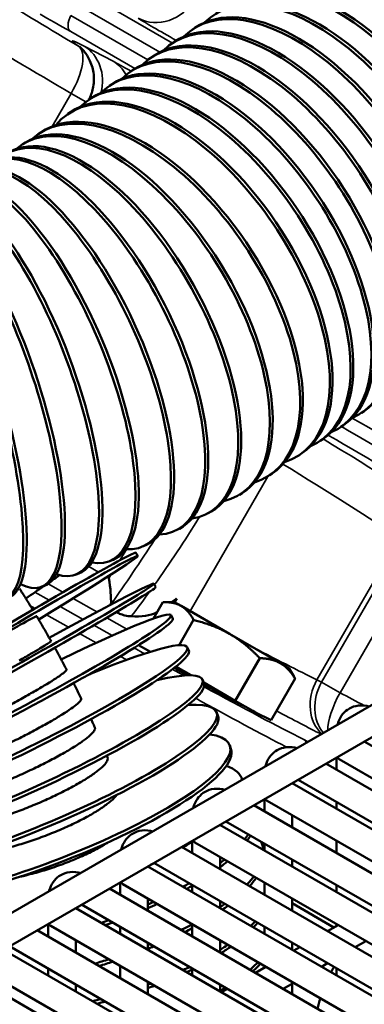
# Model space of a CAD drawing. Header units: inches. Extents: x 1 to 271, y 5 to 171.
# Tile 258 of 334: x 249.24 to 250.7, y 86.04 to 90.22. Entities that reach past the tile are written whole.
import ezdxf

# ---------------------------------------------------------------- set-up
doc = ezdxf.new("R2010")
doc.units = ezdxf.units.IN
doc.header["$LTSCALE"] = 8
doc.header["$MEASUREMENT"] = 0
doc.layers.add('Visible (ANSI)', color=7, linetype='Continuous', lineweight=50)
doc.layers.add('Visible Narrow (ANSI)', color=7, linetype='Continuous', lineweight=35)

msp = doc.modelspace()

# ---------------------------------------------------------------- linework, layer by layer
at = {"layer": 'Visible (ANSI)'}
for p, q in [((259.5567, 92.4043), (240.1628, 81.2072)), ((259.6157, 92.302), (240.2875, 81.1429)), ((249.9801, 90.1841), (249.9688, 90.1764)), ((249.8921, 90.1244), (249.8808, 90.1167)), ((249.804, 90.0646), (249.7927, 90.057)), ((249.716, 90.0049), (249.7047, 89.9973)), ((249.6279, 89.9452), (249.6166, 89.9375)), ((249.5399, 89.8854), (249.5286, 89.8778)), ((249.4518, 89.8257), (249.4405, 89.8181)), ((249.3144, 89.7325), (249.3257, 89.7402)), ((249.2493, 89.6904), (249.2611, 89.6977)), ((250.6984, 88.5567), (250.6871, 88.549)), ((250.6103, 88.4969), (250.5991, 88.4893)), ((250.5223, 88.4372), (250.511, 88.4296)), ((250.4342, 88.3775), (250.423, 88.3698)), ((250.2969, 88.2843), (250.3081, 88.2919)), ((250.1688, 88.2014), (250.1806, 88.2087)), ((250.0367, 88.1235), (250.049, 88.1305)), ((249.9007, 88.0506), (249.9135, 88.0572)), ((249.7611, 87.9827), (249.7745, 87.9889)), ((249.6183, 87.9197), (249.632, 87.9254)), ((249.7374, 87.9415), (249.7292, 87.9553)), ((249.4724, 87.8616), (249.4866, 87.8669)), ((249.3238, 87.8084), (249.3383, 87.8133)), ((249.8136, 87.8097), (249.8058, 87.8236)), ((249.9024, 87.7614), (249.8809, 87.7451)), ((249.9024, 87.7614), (249.8901, 87.7451)), ((249.8932, 87.7451), (249.9024, 87.7614)), ((249.8033, 87.6753), (249.8435, 87.745)), ((249.8935, 87.7451), (249.8514, 87.7451)), ((249.9214, 87.729), (249.8935, 87.7451)), ((250.1272, 87.6102), (249.9214, 87.729)), ((249.8858, 87.6757), (249.8784, 87.6898)), ((249.9124, 87.5624), (249.9742, 87.6695)), ((250.3426, 87.4858), (250.1272, 87.6102)), ((249.7905, 87.5345), (249.7409, 87.5632)), ((249.9539, 87.5398), (249.947, 87.5541)), ((250.1506, 87.3266), (250.255, 87.5074)), ((249.9634, 87.4347), (249.8992, 87.4718)), ((250.3802, 87.4641), (250.3426, 87.4858)), ((250.3802, 87.4641), (250.4012, 87.4277)), ((250.0179, 87.4023), (250.0114, 87.4167)), ((250.1506, 87.3266), (250.0173, 87.4036)), ((250.3031, 87.2441), (250.4051, 87.4208)), ((250.0793, 87.353), (250.0793, 87.353)), ((250.2257, 87.2833), (250.1506, 87.3266)), ((250.0776, 87.2633), (250.0716, 87.2778)), ((250.2372, 87.2767), (250.2257, 87.2833)), ((250.3031, 87.2441), (250.2372, 87.2767)), ((250.1328, 87.1231), (250.1273, 87.1377)), ((250.6985, 87.1536), (252.7657, 85.9601)), ((251.6579, 86.4115), (250.5355, 87.0595)), ((250.581, 87.0858), (250.581, 87.0332)), ((250.5926, 87.0784), (252.6476, 85.8919)), ((250.1804, 86.9909), (250.1785, 86.9964)), ((250.3922, 86.9768), (252.4595, 85.7833)), ((250.3929, 86.9772), (250.3929, 86.9764)), ((251.5988, 86.3092), (250.4174, 86.9913)), ((251.3517, 86.2347), (250.2292, 86.8827)), ((250.2748, 86.909), (250.2748, 86.8564)), ((250.2864, 86.9016), (252.3414, 85.7151)), ((250.581, 86.8969), (250.581, 86.8678)), ((250.3929, 86.8401), (250.3929, 86.7882)), ((250.086, 86.8), (252.1532, 85.6065)), ((250.0867, 86.8004), (250.0867, 86.7996)), ((251.2926, 86.1324), (250.1111, 86.8145)), ((249.9686, 86.7322), (249.9686, 86.6796)), ((249.9801, 86.7248), (252.0351, 85.5383)), ((250.2748, 86.7201), (250.2748, 86.691)), ((250.581, 86.7315), (250.581, 86.6796)), ((251.0454, 86.0579), (249.923, 86.7059)), ((250.2705, 86.6971), (250.2666, 86.7116)), ((250.9864, 85.9556), (249.8049, 86.6377)), ((250.0867, 86.6633), (250.0867, 86.6114)), ((250.3929, 86.6519), (250.3929, 86.6228)), ((249.7798, 86.6232), (251.847, 85.4297)), ((249.7804, 86.6236), (249.7804, 86.6228)), ((249.6623, 86.5554), (249.6623, 86.5028)), ((249.6739, 86.548), (251.7289, 85.3615)), ((250.2748, 86.5547), (250.2748, 86.5028)), ((250.7392, 85.8811), (249.6168, 86.5291)), ((249.9686, 86.5433), (249.9686, 86.5142)), ((250.581, 86.5433), (250.581, 86.5142)), ((249.7804, 86.4865), (249.7804, 86.4346)), ((250.0867, 86.4751), (250.0867, 86.446)), ((250.3929, 86.4865), (250.3929, 86.4346)), ((250.3929, 86.4664), (250.5701, 86.3641)), ((249.4736, 86.4464), (251.5408, 85.2529)), ((249.4742, 86.4468), (249.4742, 86.446)), ((250.6801, 85.7788), (249.4987, 86.4609)), ((249.3561, 86.3786), (249.3561, 86.326)), ((249.9686, 86.3779), (249.9686, 86.326)), ((250.581, 86.3779), (250.581, 86.3704)), ((250.433, 85.7043), (249.3106, 86.3523)), ((249.3677, 86.3712), (251.4227, 85.1847)), ((249.6623, 86.3665), (249.6623, 86.3374)), ((250.2748, 86.3665), (250.2748, 86.3374)), ((250.5875, 86.3741), (250.5426, 86.3482)), ((250.5717, 86.3649), (250.581, 86.3727)), ((249.4742, 86.3097), (249.4742, 86.2578)), ((249.7804, 86.2983), (249.7804, 86.2692)), ((250.0867, 86.3097), (250.0867, 86.2578)), ((250.3929, 86.2983), (250.3929, 86.2692)), ((250.7056, 86.3059), (250.6607, 86.28)), ((249.1673, 86.2696), (251.2346, 85.0761)), ((250.3739, 85.602), (249.1925, 86.2841)), ((250.4245, 86.28), (250.3994, 86.2655)), ((250.5426, 86.2118), (250.5175, 86.1973)), ((250.1267, 85.5275), (249.0043, 86.1755)), ((249.0614, 86.1944), (251.1165, 85.0079)), ((249.3561, 86.1897), (249.3561, 86.1606)), ((249.6623, 86.2011), (249.6623, 86.1492)), ((249.9686, 86.1897), (249.9686, 86.1606)), ((250.2813, 86.1973), (250.2364, 86.1714)), ((250.2748, 86.2011), (250.2748, 86.1936)), ((250.581, 86.1897), (250.581, 86.1606)), ((249.7804, 86.1329), (249.7804, 86.081)), ((250.3994, 86.1291), (250.3545, 86.1032)), ((249.4742, 86.1215), (249.4742, 86.0924)), ((250.0867, 86.1215), (250.0867, 86.0924)), ((250.1183, 86.1032), (250.0932, 86.0887)), ((250.3929, 86.1254), (250.3929, 86.081))]:
    msp.add_line(p, q, dxfattribs=at)
for centre, major_axis, ratio, start_param, end_param in [((251.1645, 89.9302), (0.4912, -0.7241), 0.524834, 6.181994, 9.525969), ((251.1757, 89.9378), (-0.4912, 0.7241), 0.524834, 3.141593, 6.283185), ((251.0764, 89.8705), (0.4912, -0.7241), 0.524834, 6.181994, 9.525969), ((251.0877, 89.8781), (-0.4912, 0.7241), 0.524834, 3.141593, 6.283185), ((250.9884, 89.8107), (0.4912, -0.7241), 0.524834, 6.181994, 9.525969), ((250.9996, 89.8184), (-0.4912, 0.7241), 0.524834, 3.141593, 6.283185), ((250.9003, 89.751), (0.4912, -0.7241), 0.524834, 6.181994, 9.525969), ((250.9116, 89.7586), (-0.4912, 0.7241), 0.524834, 3.141593, 6.283185), ((250.8123, 89.6913), (0.4912, -0.7241), 0.524834, 6.181994, 9.525969), ((250.8235, 89.6989), (-0.4912, 0.7241), 0.524834, 3.141593, 6.283185), ((250.7242, 89.6315), (0.4912, -0.7241), 0.524834, 6.181994, 9.525969), ((250.7355, 89.6392), (-0.4912, 0.7241), 0.524834, 3.141593, 6.283185), ((250.6362, 89.5718), (0.4912, -0.7241), 0.524834, 6.181994, 9.525969), ((250.6474, 89.5794), (-0.4912, 0.7241), 0.524834, 3.141593, 6.283185), ((250.5481, 89.5121), (0.4912, -0.7241), 0.524834, 6.181994, 9.525969), ((250.5594, 89.5197), (-0.4912, 0.7241), 0.524834, 3.141593, 6.283185), ((250.4601, 89.4523), (0.4912, -0.7241), 0.524834, 6.181994, 9.525969), ((250.4713, 89.46), (-0.4912, 0.7241), 0.524834, 3.141593, 6.283185), ((250.372, 89.3926), (0.4912, -0.7241), 0.524834, 6.181994, 9.525969), ((250.3833, 89.4003), (-0.4912, 0.7241), 0.524834, 3.141593, 6.283185), ((250.284, 89.3329), (0.4912, -0.7241), 0.524834, 6.181994, 9.525969), ((250.2952, 89.3405), (-0.4912, 0.7241), 0.524834, 3.141593, 6.283185), ((250.1959, 89.2731), (0.4912, -0.7241), 0.524834, 6.181994, 9.525969), ((250.2072, 89.2808), (-0.4912, 0.7241), 0.524834, 3.141593, 6.283185), ((250.1078, 89.2134), (0.4912, -0.7241), 0.524834, 6.181994, 9.525969), ((250.1191, 89.2211), (-0.4912, 0.7241), 0.524834, 3.141593, 6.283185), ((250.0198, 89.1537), (0.4912, -0.7241), 0.524834, 6.181994, 9.525969), ((250.0311, 89.1613), (-0.4912, 0.7241), 0.524834, 3.141593, 6.283185), ((249.9317, 89.0939), (0.4912, -0.7241), 0.524834, 6.131541, 9.576423), ((249.943, 89.1016), (-0.4912, 0.7241), 0.524834, 3.141593, 6.283185), ((249.7209, 88.9532), (-0.4598, 0.7445), 0.494918, 3.141593, 6.283185), ((249.8057, 89.0084), (-0.4912, 0.7241), 0.524834, 2.986779, 6.356287), ((249.8169, 89.0161), (-0.4912, 0.7241), 0.524834, 3.141593, 6.283185), ((249.6203, 88.8933), (-0.4287, 0.7628), 0.463732, 3.141593, 6.283185), ((249.7091, 88.9459), (-0.4598, 0.7445), 0.494918, 2.976037, 6.364901), ((249.6079, 88.8863), (-0.4287, 0.7628), 0.463732, 2.963276, 6.374694), ((249.5025, 88.8298), (-0.3982, 0.7792), 0.431355, 2.947981, 6.385994), ((249.5154, 88.8364), (-0.3982, 0.7792), 0.431355, 3.141593, 6.283185), ((249.3931, 88.7765), (-0.368, 0.7938), 0.397871, 2.929423, 6.399266), ((249.2799, 88.7266), (-0.3384, 0.8069), 0.363365, 2.906543, 6.415186), ((249.4064, 88.7827), (-0.368, 0.7938), 0.397871, 3.141593, 6.283185), ((249.1633, 88.6802), (-0.3091, 0.8186), 0.327927, 2.877738, 6.434776), ((249.2937, 88.7324), (-0.3384, 0.8069), 0.363365, 3.141593, 6.283185), ((249.0436, 88.6374), (-0.2802, 0.8289), 0.291647, 2.84047, 6.459667), ((249.1775, 88.6855), (-0.3091, 0.8186), 0.327927, 3.141593, 6.283185), ((248.921, 88.5983), (-0.2517, 0.838), 0.254619, 2.790454, 6.492628), ((249.0581, 88.6423), (-0.2802, 0.8289), 0.291647, 3.141593, 6.283185), ((248.9358, 88.6027), (-0.2517, 0.838), 0.254619, 3.141593, 6.283185), ((248.9861, 87.493), (0.7513, 0.4485), 0.020684, 5.155264, 10.55262), ((248.9779, 87.5067), (-0.7513, -0.4485), 0.020684, 3.141593, 6.283185), ((249.0417, 87.3973), (-0.7641, -0.4264), 0.020684, 5.155467, 10.552804), ((248.9197, 87.6007), (0.7378, 0.4704), 0.061999, 5.336723, 5.389303), ((249.5415, 87.9355), (-0.0633, 0.2516), 0.207922, 3.751466, 4.30393), ((249.0495, 87.3833), (0.7641, 0.4264), 0.020684, 3.141593, 6.283185), ((248.9197, 87.6007), (0.7378, 0.4704), 0.061999, 5.154976, 5.276522), ((249.1021, 87.2861), (-0.7763, -0.4038), 0.061999, 5.155978, 10.553234), ((249.1095, 87.2719), (0.7763, 0.4038), 0.061999, 3.141593, 6.283185), ((248.9861, 87.493), (0.322, 0.1922), 0.020684, 0, 3.141593), ((249.5417, 87.9354), (0.3277, -0.1892), 0.502118, 5.508384, 5.942207), ((249.1592, 87.1734), (-0.7878, -0.3808), 0.103155, 5.60959, 10.452185), ((249.1661, 87.1591), (0.7878, 0.3808), 0.103155, 3.141593, 6.283185), ((249.2127, 87.0595), (-0.7988, -0.3572), 0.144046, 5.874746, 10.073469), ((249.2191, 87.0451), (0.7988, 0.3572), 0.144046, 3.141593, 6.283185), ((249.2624, 86.9448), (-0.8092, -0.333), 0.184567, 5.987163, 9.904538), ((249.2684, 86.9303), (0.8092, 0.333), 0.184567, 3.141593, 6.283185), ((249.3084, 86.8295), (-0.8189, -0.3081), 0.224615, 6.051773, 9.80663), ((249.3138, 86.8149), (0.8189, 0.3081), 0.224615, 3.141593, 6.283185), ((249.3503, 86.7139), (0.8281, 0.2825), 0.264086, 6.257599, 6.60086), ((250.6221, 87.1295), (-0.0295, -0.0511), 0.57735, 5.924866, 6.283185), ((250.3159, 86.9527), (-0.0295, -0.0511), 0.57735, 5.924866, 6.283185), ((249.3882, 86.5983), (0.8367, 0.256), 0.302879, 5.893785, 5.957702), ((249.3927, 86.5837), (0.8367, 0.256), 0.302879, 5.91956, 5.985948), ((249.3553, 86.6993), (-0.8281, -0.2825), 0.264086, 2.240364, 2.310355), ((250.0097, 86.7759), (-0.0295, -0.0511), 0.57735, 5.924866, 6.283185), ((249.422, 86.483), (0.8446, 0.2286), 0.340895, 6.223147, 6.342539), ((249.4259, 86.4685), (0.8446, 0.2286), 0.340895, 6.268611, 6.283185), ((249.3553, 86.6993), (-0.8281, -0.2825), 0.264086, 2.026488, 2.054147), ((249.3882, 86.5983), (0.8367, 0.256), 0.302879, 5.60119, 5.643106), ((249.3927, 86.5837), (-0.8367, -0.256), 0.302879, 2.450115, 2.521387), ((249.7034, 86.5991), (-0.0295, -0.0511), 0.57735, 5.924866, 6.283185), ((249.3882, 86.5983), (0.8367, 0.256), 0.302879, 5.320417, 5.360686), ((249.422, 86.483), (0.8446, 0.2286), 0.340895, 5.783327, 5.880985), ((249.4259, 86.4685), (0.8446, 0.2286), 0.340895, 5.80557, 5.905639), ((249.3927, 86.5837), (-0.8367, -0.256), 0.302879, 2.195413, 2.233406), ((249.3882, 86.5983), (0.8367, 0.256), 0.302879, 5.105581, 5.137277), ((249.3927, 86.5837), (-0.8367, -0.256), 0.302879, 1.957994, 2.011513), ((249.422, 86.483), (0.8446, 0.2286), 0.340895, 5.520871, 5.559371), ((249.4259, 86.4685), (-0.8446, -0.2286), 0.340895, 2.392415, 2.436545), ((249.3972, 86.4223), (-0.0295, -0.0511), 0.57735, 5.924866, 6.283185), ((249.3882, 86.5983), (0.8367, 0.256), 0.302879, 4.853473, 4.89151), ((249.3927, 86.5837), (-0.8367, -0.256), 0.302879, 1.727638, 1.76561), ((249.4515, 86.3684), (0.8518, 0.2001), 0.378035, 5.733272, 5.782647), ((249.4549, 86.3539), (-0.8518, -0.2001), 0.378035, 2.612657, 2.662884), ((249.422, 86.483), (0.8446, 0.2286), 0.340895, 5.250608, 5.320601), ((249.4259, 86.4685), (-0.8446, -0.2286), 0.340895, 2.125612, 2.172966), ((249.422, 86.483), (0.8446, 0.2286), 0.340895, 5.056698, 5.068717), ((249.4259, 86.4685), (-0.8446, -0.2286), 0.340895, 1.91, 1.943334), ((249.4515, 86.3684), (0.8518, 0.2001), 0.378035, 5.460969, 5.520658), ((249.4549, 86.3539), (-0.8518, -0.2001), 0.378035, 2.321832, 2.397497), ((249.422, 86.483), (0.8446, 0.2286), 0.340895, 4.77855, 4.848866), ((249.4259, 86.4685), (-0.8446, -0.2286), 0.340895, 1.653686, 1.723745), ((249.4767, 86.2546), (0.8583, 0.1704), 0.414205, 5.657532, 5.739818), ((249.4795, 86.2403), (-0.8583, -0.1704), 0.414205, 2.535652, 2.618978), ((249.4515, 86.3684), (0.8518, 0.2001), 0.378035, 5.216942, 5.256248), ((249.4549, 86.3539), (-0.8518, -0.2001), 0.378035, 2.092207, 2.12656), ((250.6561, 86.0651), (0.1082, 0.2676), 0.468323, 1.256983, 1.346574), ((249.422, 86.483), (0.8446, 0.2286), 0.340895, 4.542619, 4.542631), ((249.4515, 86.3684), (0.8518, 0.2001), 0.378035, 5.01865, 5.033725), ((249.4549, 86.3539), (-0.8518, -0.2001), 0.378035, 1.872771, 1.90887), ((249.4767, 86.2546), (0.8583, 0.1704), 0.414205, 5.417463, 5.455915), ((249.4515, 86.3684), (0.8518, 0.2001), 0.378035, 4.734757, 4.776025), ((249.4549, 86.3539), (-0.8518, -0.2001), 0.378035, 1.610966, 1.651984), ((250.6561, 86.0651), (0.1082, 0.2676), 0.468323, 1.762329, 1.928698)]:
    msp.add_ellipse(centre, major_axis=major_axis, ratio=ratio, start_param=start_param, end_param=end_param, dxfattribs=at)
for points, knots in [([(249.5299, 89.8787), (249.5376, 89.8937), (249.5434, 89.9099), (249.551, 89.946), (249.5521, 89.9665), (249.5478, 90.0063), (249.5423, 90.0262), (249.5305, 90.052), (249.5263, 90.0598), (249.5184, 90.0721), (249.5149, 90.0771), (249.509, 90.0846), (249.5066, 90.0874), (249.5009, 90.0938), (249.4979, 90.0968), (249.4935, 90.101), (249.492, 90.1024), (249.4898, 90.1043), (249.4893, 90.1047), (249.4893, 90.1047)], [0.0219253, 0.0219253, 0.0219253, 0.0219253, 0.1507915, 0.1507915, 0.3044517, 0.3044517, 0.4589855, 0.4589855, 0.5290587, 0.5290587, 0.5818439, 0.5818439, 0.6192706, 0.6192706, 0.678872, 0.678872, 0.7361261, 0.7361261, 0.8046218, 0.8046218, 0.8046218, 0.8046218]), ([(249.2914, 87.7129), (249.2901, 87.7152), (249.2887, 87.7175), (249.2831, 87.7267), (249.2789, 87.7336), (249.2704, 87.7474), (249.2661, 87.7543), (249.2575, 87.768), (249.2532, 87.7749), (249.2446, 87.7886), (249.2402, 87.7954), (249.2359, 87.8023)], [5.53503428, 5.53503428, 5.53503428, 5.53503428, 5.53796858, 5.53796858, 5.54692479, 5.54692479, 5.555881, 5.555881, 5.56483721, 5.56483721, 5.57379342, 5.57379342, 5.57379342, 5.57379342]), ([(249.3691, 87.58), (249.3651, 87.587), (249.3611, 87.5941), (249.3531, 87.6082), (249.3491, 87.6152), (249.341, 87.6293), (249.3369, 87.6363), (249.3288, 87.6503), (249.3247, 87.6573), (249.3164, 87.6713), (249.3123, 87.6783), (249.3081, 87.6852)], [5.47834161, 5.47834161, 5.47834161, 5.47834161, 5.4872978, 5.4872978, 5.49625399, 5.49625399, 5.50521019, 5.50521019, 5.51416638, 5.51416638, 5.52312257, 5.52312257, 5.52312257, 5.52312257]), ([(249.6464, 87.7033), (249.6501, 87.701), (249.6546, 87.6987), (249.6669, 87.6934), (249.6745, 87.6909), (249.6911, 87.6869), (249.7001, 87.6856), (249.7094, 87.6851)], [-0.1866008, -0.1866008, -0.1866008, -0.1866008, -0.1353133, -0.1353133, -0.0707615, -0.0707615, 0, 0, 0, 0]), ([(249.2338, 87.4972), (249.2502, 87.5067), (249.2669, 87.5164), (249.2969, 87.534), (249.3101, 87.5418), (249.3313, 87.5546), (249.3411, 87.5606), (249.3564, 87.5703), (249.3619, 87.5739), (249.3678, 87.5782), (249.3693, 87.5796), (249.3691, 87.58)], [-5.6425262, -5.6425262, -5.6425262, -5.6425262, -5.4662001, -5.4662001, -5.2898739, -5.2898739, -5.1135464, -5.1135464, -4.9372188, -4.9372188, -4.7840639, -4.7840639, -4.7840639, -4.7840639]), ([(249.4348, 87.4591), (249.431, 87.4663), (249.4273, 87.4734), (249.4197, 87.4877), (249.4158, 87.4949), (249.4082, 87.5092), (249.4043, 87.5163), (249.3965, 87.5305), (249.3926, 87.5376), (249.3875, 87.5471), (249.3862, 87.5494), (249.3849, 87.5517)], [5.42767005, 5.42767005, 5.42767005, 5.42767005, 5.43662639, 5.43662639, 5.44558272, 5.44558272, 5.45453905, 5.45453905, 5.46349539, 5.46349539, 5.4664308, 5.4664308, 5.4664308, 5.4664308]), ([(249.947, 87.4346), (249.9351, 87.4413), (249.9239, 87.4477), (249.9141, 87.4534), (249.9066, 87.4577), (249.8992, 87.4621), (249.8921, 87.4662)], [-0.1052807, -0.1052807, -0.1052807, -0.1052807, 0, 0, 0, 0.0808724, 0.0808724, 0.0808724, 0.0808724]), ([(249.3033, 87.3693), (249.3197, 87.3788), (249.3363, 87.3886), (249.366, 87.4066), (249.3791, 87.4148), (249.3998, 87.4283), (249.4094, 87.4349), (249.424, 87.4458), (249.4291, 87.4501), (249.4343, 87.4558), (249.4354, 87.4579), (249.4348, 87.4591)], [-5.6425262, -5.6425262, -5.6425262, -5.6425262, -5.4662001, -5.4662001, -5.2898739, -5.2898739, -5.1135464, -5.1135464, -4.9372188, -4.9372188, -4.7850009, -4.7850009, -4.7850009, -4.7850009]), ([(249.4968, 87.3366), (249.4932, 87.3438), (249.4897, 87.3511), (249.4825, 87.3656), (249.4789, 87.3728), (249.4718, 87.3872), (249.4682, 87.3942), (249.4646, 87.4013)], [5.37699769, 5.37699769, 5.37699769, 5.37699769, 5.38595432, 5.38595432, 5.39491096, 5.39491096, 5.40370128, 5.40370128, 5.40370128, 5.40370128]), ([(250.1955, 87.3007), (250.1954, 87.3007), (250.1953, 87.3008), (250.1951, 87.3009), (250.195, 87.301), (250.1944, 87.3013), (250.194, 87.3015), (250.1927, 87.3022), (250.192, 87.3026), (250.1905, 87.3034), (250.1897, 87.3037), (250.1875, 87.3049), (250.1861, 87.3056), (250.1806, 87.3084), (250.176, 87.3107), (250.1664, 87.3156), (250.1613, 87.3182), (250.1481, 87.325), (250.1382, 87.3302), (250.1171, 87.3413), (250.1059, 87.3472), (250.0872, 87.3572), (250.0782, 87.3621), (250.0597, 87.3721), (250.0503, 87.3772), (250.0355, 87.3853), (250.0287, 87.389), (250.0211, 87.3932), (250.0204, 87.3936), (250.0196, 87.3941)], [-0.8745622, -0.8745622, -0.8745622, -0.8745622, -0.8736613, -0.8736613, -0.8726369, -0.8726369, -0.8688881, -0.8688881, -0.8601588, -0.8601588, -0.8514294, -0.8514294, -0.8339707, -0.8339707, -0.7774496, -0.7774496, -0.7209285, -0.7209285, -0.6210225, -0.6210225, -0.5211166, -0.5211166, -0.445675, -0.445675, -0.3702334, -0.3702334, -0.316371, -0.316371, -0.3100581, -0.3100581, -0.3100581, -0.3100581]), ([(248.7694, 87.113), (248.7695, 87.1128), (248.7697, 87.1126), (248.7712, 87.1114), (248.7749, 87.1116), (248.7853, 87.1139), (248.793, 87.1162), (248.8126, 87.1231), (248.8245, 87.1278), (248.8494, 87.1381), (248.8645, 87.1446), (248.8981, 87.1596), (248.9164, 87.1681), (248.9519, 87.1848), (248.9723, 87.1946), (249.0146, 87.2154), (249.0365, 87.2264), (249.0772, 87.247), (249.0997, 87.2586), (249.1444, 87.2819), (249.1667, 87.2937), (249.2064, 87.3151), (249.2276, 87.3267), (249.2679, 87.3491), (249.287, 87.3599), (249.3033, 87.3693)], [-1.963704, -1.963704, -1.963704, -1.963704, -1.939625, -1.939625, -1.763294, -1.763294, -1.586962, -1.586962, -1.41063, -1.41063, -1.234298, -1.234298, -1.057966, -1.057966, -0.881637, -0.881637, -0.705307, -0.705307, -0.52898, -0.52898, -0.352652, -0.352652, -0.176326, -0.176326, 0, 0, 0, 0]), ([(249.3688, 87.2397), (249.3852, 87.2492), (249.4018, 87.2591), (249.4313, 87.2776), (249.4442, 87.2861), (249.4645, 87.3004), (249.4738, 87.3075), (249.4878, 87.3197), (249.4925, 87.3248), (249.497, 87.3318), (249.4977, 87.3346), (249.4968, 87.3366)], [-5.6425262, -5.6425262, -5.6425262, -5.6425262, -5.4662001, -5.4662001, -5.2898739, -5.2898739, -5.1135464, -5.1135464, -4.9372188, -4.9372188, -4.7870055, -4.7870055, -4.7870055, -4.7870055]), ([(250.7193, 87.302), (250.716, 87.3029), (250.7128, 87.3037), (250.6946, 87.3074), (250.6784, 87.3078), (250.6501, 87.3012), (250.6381, 87.296), (250.6177, 87.2817), (250.6093, 87.2729), (250.5952, 87.2527), (250.59, 87.241), (250.5861, 87.2277), (250.5857, 87.2262), (250.5854, 87.2247)], [0.248155, 0.248155, 0.248155, 0.248155, 0.314159, 0.314159, 0.611451, 0.611451, 0.836785, 0.836785, 1.050201, 1.050201, 1.29221, 1.29221, 1.322641, 1.322641, 1.322641, 1.322641]), ([(248.8215, 87.0102), (248.8217, 87.0098), (248.8219, 87.0095), (248.824, 87.0072), (248.8282, 87.0064), (248.8396, 87.0067), (248.8478, 87.0079), (248.8685, 87.0126), (248.8811, 87.0162), (248.9069, 87.0244), (248.9227, 87.0298), (248.9573, 87.0426), (248.9762, 87.0499), (249.0126, 87.0647), (249.0335, 87.0735), (249.0768, 87.0924), (249.0992, 87.1025), (249.1407, 87.1216), (249.1635, 87.1324), (249.2089, 87.1545), (249.2313, 87.1658), (249.2715, 87.1864), (249.2928, 87.1976), (249.3333, 87.2196), (249.3525, 87.2303), (249.3688, 87.2397)], [-1.965684, -1.965684, -1.965684, -1.965684, -1.939625, -1.939625, -1.763294, -1.763294, -1.586962, -1.586962, -1.41063, -1.41063, -1.234298, -1.234298, -1.057966, -1.057966, -0.881637, -0.881637, -0.705307, -0.705307, -0.52898, -0.52898, -0.352652, -0.352652, -0.176326, -0.176326, 0, 0, 0, 0]), ([(249.555, 87.2126), (249.5516, 87.22), (249.5483, 87.2273), (249.5428, 87.2392), (249.5407, 87.2439), (249.5386, 87.2485)], [5.3263245, 5.3263245, 5.3263245, 5.3263245, 5.33528161, 5.33528161, 5.34092127, 5.34092127, 5.34092127, 5.34092127]), ([(249.4303, 87.1088), (249.4466, 87.1182), (249.4632, 87.1283), (249.4925, 87.1472), (249.5052, 87.1561), (249.5252, 87.1712), (249.5342, 87.1788), (249.5476, 87.1923), (249.552, 87.1981), (249.5558, 87.2064), (249.5562, 87.2099), (249.5549, 87.2126)], [-5.6425262, -5.6425262, -5.6425262, -5.6425262, -5.4661993, -5.4661993, -5.2898723, -5.2898723, -5.113544, -5.113544, -4.9372156, -4.9372156, -4.7900943, -4.7900943, -4.7900943, -4.7900943]), ([(250.413, 87.1252), (250.4098, 87.1261), (250.4066, 87.1269), (250.3884, 87.1306), (250.3722, 87.131), (250.3439, 87.1244), (250.3319, 87.1192), (250.3115, 87.1049), (250.3031, 87.0961), (250.2889, 87.0759), (250.2837, 87.0642), (250.2799, 87.0509), (250.2795, 87.0494), (250.2791, 87.0479)], [0.248155, 0.248155, 0.248155, 0.248155, 0.314159, 0.314159, 0.611451, 0.611451, 0.836785, 0.836785, 1.050201, 1.050201, 1.29221, 1.29221, 1.322641, 1.322641, 1.322641, 1.322641]), ([(248.8703, 86.9064), (248.8706, 86.9059), (248.8709, 86.9054), (248.8735, 86.9019), (248.8782, 86.9001), (248.8905, 86.8984), (248.8992, 86.8985), (248.921, 86.901), (248.934, 86.9034), (248.9609, 86.9095), (248.9772, 86.9137), (249.0129, 86.9243), (249.0323, 86.9305), (249.0696, 86.9434), (249.091, 86.9511), (249.1352, 86.9681), (249.158, 86.9773), (249.2001, 86.9949), (249.2233, 87.005), (249.2692, 87.0258), (249.292, 87.0366), (249.3325, 87.0564), (249.354, 87.0672), (249.3947, 87.0887), (249.4139, 87.0994), (249.4303, 87.1088)], [-1.968749, -1.968749, -1.968749, -1.968749, -1.939625, -1.939625, -1.763294, -1.763294, -1.586962, -1.586962, -1.41063, -1.41063, -1.234298, -1.234298, -1.057966, -1.057966, -0.881637, -0.881637, -0.705307, -0.705307, -0.52898, -0.52898, -0.352652, -0.352652, -0.176326, -0.176326, 0, 0, 0, 0]), ([(249.4874, 86.9769), (249.5038, 86.9863), (249.5203, 86.9964), (249.5494, 87.0158), (249.562, 87.025), (249.5816, 87.041), (249.5904, 87.0491), (249.6032, 87.0639), (249.6073, 87.0704), (249.6104, 87.08), (249.6106, 87.0841), (249.6092, 87.0876)], [-5.6425262, -5.6425262, -5.6425262, -5.6425262, -5.4662001, -5.4662001, -5.2898739, -5.2898739, -5.1135464, -5.1135464, -4.9372188, -4.9372188, -4.7942931, -4.7942931, -4.7942931, -4.7942931]), ([(248.9315, 86.7911), (248.938, 86.7893), (248.9471, 86.7883), (248.9698, 86.7885), (248.9833, 86.7897), (249.0111, 86.7937), (249.0279, 86.7968), (249.0646, 86.805), (249.0844, 86.8102), (249.1226, 86.8211), (249.1444, 86.8278), (249.1894, 86.8428), (249.2126, 86.8511), (249.2554, 86.8673), (249.2789, 86.8766), (249.3254, 86.8962), (249.3484, 86.9063), (249.3893, 86.9253), (249.4109, 86.9359), (249.4518, 86.9569), (249.4711, 86.9674), (249.4874, 86.9769)], [-1.761819, -1.761819, -1.761819, -1.761819, -1.586962, -1.586962, -1.41063, -1.41063, -1.234298, -1.234298, -1.057966, -1.057966, -0.881637, -0.881637, -0.705307, -0.705307, -0.52898, -0.52898, -0.352652, -0.352652, -0.176326, -0.176326, 0, 0, 0, 0]), ([(249.5402, 86.8442), (249.5565, 86.8537), (249.573, 86.8639), (249.6019, 86.8837), (249.6144, 86.8933), (249.6335, 86.91), (249.642, 86.9186), (249.6482, 86.9265)], [-5.6425262, -5.6425262, -5.6425262, -5.6425262, -5.4662001, -5.4662001, -5.2898739, -5.2898739, -5.1160612, -5.1160612, -5.1160612, -5.1160612]), ([(250.1068, 86.9484), (250.1036, 86.9493), (250.1003, 86.9501), (250.0821, 86.9538), (250.0659, 86.9542), (250.0376, 86.9476), (250.0256, 86.9424), (250.0053, 86.9281), (249.9968, 86.9193), (249.9827, 86.8991), (249.9775, 86.8874), (249.9737, 86.8741), (249.9733, 86.8726), (249.9729, 86.8711)], [0.248155, 0.248155, 0.248155, 0.248155, 0.314159, 0.314159, 0.611451, 0.611451, 0.836785, 0.836785, 1.050201, 1.050201, 1.29221, 1.29221, 1.322641, 1.322641, 1.322641, 1.322641]), ([(249.0526, 86.6771), (249.0649, 86.6782), (249.0787, 86.6799), (249.1123, 86.6852), (249.1326, 86.6893), (249.1715, 86.6982), (249.1938, 86.7039), (249.2395, 86.717), (249.2631, 86.7244), (249.3065, 86.739), (249.3303, 86.7476), (249.3773, 86.7658), (249.4005, 86.7755), (249.4416, 86.7936), (249.4634, 86.8038), (249.5045, 86.8244), (249.5238, 86.8348), (249.5402, 86.8442)], [-1.373208, -1.373208, -1.373208, -1.373208, -1.234298, -1.234298, -1.057966, -1.057966, -0.881637, -0.881637, -0.705307, -0.705307, -0.52898, -0.52898, -0.352652, -0.352652, -0.176326, -0.176326, 0, 0, 0, 0]), ([(249.8006, 86.7716), (249.7974, 86.7725), (249.7941, 86.7733), (249.7759, 86.777), (249.7597, 86.7774), (249.7314, 86.7708), (249.7194, 86.7656), (249.699, 86.7513), (249.6906, 86.7425), (249.6765, 86.7223), (249.6713, 86.7106), (249.6674, 86.6973), (249.667, 86.6958), (249.6667, 86.6943)], [0.248155, 0.248155, 0.248155, 0.248155, 0.314159, 0.314159, 0.611451, 0.611451, 0.836785, 0.836785, 1.050201, 1.050201, 1.29221, 1.29221, 1.322641, 1.322641, 1.322641, 1.322641]), ([(249.238, 86.5797), (249.2459, 86.5814), (249.2539, 86.5832), (249.2853, 86.5908), (249.3092, 86.5973), (249.3531, 86.6104), (249.3772, 86.6182), (249.4247, 86.6352), (249.448, 86.6443), (249.4895, 86.6616), (249.5114, 86.6714), (249.5527, 86.6916), (249.572, 86.7019), (249.5884, 86.7113)], [-0.9434251, -0.9434251, -0.9434251, -0.9434251, -0.8816369, -0.8816369, -0.7053074, -0.7053074, -0.5289799, -0.5289799, -0.3526523, -0.3526523, -0.1763262, -0.1763262, 0, 0, 0, 0]), ([(249.4943, 86.5948), (249.4911, 86.5957), (249.4879, 86.5965), (249.4697, 86.6002), (249.4535, 86.6006), (249.4252, 86.594), (249.4132, 86.5888), (249.3928, 86.5745), (249.3844, 86.5657), (249.3703, 86.5455), (249.3651, 86.5338), (249.3612, 86.5205), (249.3608, 86.519), (249.3604, 86.5175)], [0.248155, 0.248155, 0.248155, 0.248155, 0.314159, 0.314159, 0.611451, 0.611451, 0.836785, 0.836785, 1.050201, 1.050201, 1.29221, 1.29221, 1.322641, 1.322641, 1.322641, 1.322641])]:
    msp.add_open_spline(points, degree=3, knots=knots, dxfattribs=at)
for points in [[(249.6234, 87.7368), (249.6233, 87.7362), (249.6233, 87.7357), (249.6233, 87.7351)], [(249.6092, 87.0876), (249.6083, 87.0896), (249.6075, 87.0915), (249.6067, 87.0935)], [(249.5884, 86.7113), (249.5966, 86.716), (249.6048, 86.721), (249.6128, 86.7261)]]:
    msp.add_open_spline(points, degree=3, dxfattribs=at)
for points, weights in [([(249.9214, 87.729), (249.8911, 87.7465), (249.8435, 87.745)], [1, 1.0379548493, 1]), ([(249.9742, 87.6695), (249.9518, 87.7115), (249.9214, 87.729)], [1, 1.0379548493, 1]), ([(250.1272, 87.6102), (250.062, 87.6478), (249.9742, 87.6695)], [1, 1.0379548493, 1]), ([(250.255, 87.5074), (250.1923, 87.5726), (250.1272, 87.6102)], [1, 1.0379548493, 1]), ([(250.3426, 87.4858), (250.3078, 87.5059), (250.255, 87.5074)], [1, 1.0379548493, 1]), ([(250.4051, 87.4208), (250.3774, 87.4657), (250.3426, 87.4858)], [1, 1.0379548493, 1]), ([(250.4012, 87.4277), (250.4032, 87.4243), (250.4051, 87.4208)], [1.00570254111, 1.00310533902, 1])]:
    msp.add_rational_spline(points, weights, degree=2, dxfattribs=at)
at = {"layer": 'Visible Narrow (ANSI)'}
for p, q in [((249.8845, 90.1192), (249.5393, 90.3185)), ((249.4804, 90.2833), (249.8313, 90.0806)), ((249.7801, 90.0478), (249.4534, 90.2365)), ((249.4417, 90.2043), (249.4417, 90.2043)), ((249.4523, 90.1679), (249.7247, 90.0106)), ((249.6327, 90.0422), (249.5093, 90.1067)), ((249.4543, 89.9052), (249.3736, 89.7654)), ((249.4543, 89.9052), (249.5167, 89.8692)), ((250.5449, 88.4546), (250.5501, 88.4515)), ((250.2891, 88.2793), (249.9589, 87.7073)), ((250.8458, 88.0186), (250.4978, 87.4158)), ((249.69, 87.9695), (249.6615, 87.9233)), ((250.864, 88.0067), (250.5173, 87.4061)), ((250.5958, 87.3607), (250.9425, 87.9612)), ((249.5287, 87.8973), (249.5704, 87.8732)), ((249.6074, 87.8518), (249.6146, 87.8477)), ((249.6237, 87.8622), (249.6146, 87.8477)), ((249.357, 87.8227), (249.419, 87.787)), ((249.3609, 87.7534), (249.3007, 87.7872)), ((249.4633, 87.7614), (249.5636, 87.7035)), ((249.2814, 87.7294), (249.3009, 87.7185)), ((249.5054, 87.6723), (249.4077, 87.7271)), ((249.3494, 87.6913), (249.4431, 87.6387)), ((249.6056, 87.6792), (249.6902, 87.6304)), ((249.6283, 87.6034), (249.5505, 87.647)), ((249.4903, 87.6122), (249.5607, 87.5728)), ((249.7653, 87.5265), (249.7215, 87.5511)), ((249.6629, 87.5154), (249.6896, 87.5005)), ((250.5173, 87.4061), (250.4978, 87.4158)), ((250.5958, 87.3607), (250.5173, 87.4061)), ((250.4603, 87.1525), (250.4389, 87.1633))]:
    msp.add_line(p, q, dxfattribs=at)
for centre, major_axis, ratio, start_param, end_param in [((249.2955, 90.2383), (-0.4793, 0.2898), 0.028501, 1.234956, 1.994333), ((249.8299, 90.3915), (-0.1018, -0.1604), 0.90811, 0.068104, 1.608672), ((249.7853, 89.9478), (0.5906, -0.3571), 0.028501, 2.186851, 2.488486), ((249.4834, 90.2192), (-0.03, -0.052), 0.57735, 4.712389, 6.248279), ((249.9868, 90.0925), (0.2716, -0.1496), 0.028501, 3.572735, 4.406527), ((249.1973, 90.0758), (0.6439, -0.3848), 0.021285, 4.376295, 5.135671), ((249.9645, 89.8234), (-0.505, 0.3053), 0.028501, 5.852043, 6.620199), ((249.3868, 89.9442), (0.0962, 0.1638), 0.410454, 4.715396, 6.251931), ((249.3868, 89.9442), (0.1112, 0.1541), 0.943405, 0.039944, 0.086028), ((249.4111, 89.9442), (0.0881, 0.1684), 0.90811, 4.959642, 6.215081), ((249.5344, 89.8797), (0.0881, 0.1684), 0.90811, 5.753476, 6.215081), ((249.8718, 89.8933), (-0.2653, 0.1604), 0.028501, 5.391579, 5.852043), ((248.2353, 90.5552), (-2.1922, 1.203), 0.030665, 4.127658, 4.127691), ((251.0945, 88.3067), (0.8755, -0.4836), 0.026792, 4.191146, 5.617984), ((251.0347, 88.2031), (-0.8565, 0.5164), 0.026792, 3.906539, 5.258652), ((250.4628, 88.4462), (-0.7447, 0.4502), 0.028501, 3.792554, 4.647607), ((250.5811, 88.5029), (-0.03, -0.052), 0.57735, 6.084548, 6.248279), ((251.0037, 88.1518), (0.8046, -0.4864), 0.028501, 0.805997, 2.186851), ((250.3697, 88.2923), (0.5888, -0.3602), 0.035928, 0.651301, 1.620849), ((249.7942, 88.3649), (-0.6722, -1.1422), 0.23292, 1.213653, 1.481962), ((249.8037, 88.3594), (-0.6675, -1.1125), 0.145826, 1.066694, 1.343101), ((249.7942, 88.3649), (-0.6722, -1.1422), 0.23292, 1.076395, 1.18427), ((249.9002, 87.7487), (-0.0934, -0.1655), 0.722889, 5.134088, 5.134095), ((250.0228, 87.6913), (-0.6064, 0.3296), 0.03634, 1.895997, 2.490271), ((249.9638, 87.4386), (-0.6045, 0.3329), 0.028501, 1.45443, 1.533836), ((249.9348, 87.386), (0.6565, -0.3629), 0.026223, 4.566652, 4.576974), ((249.9638, 87.4386), (-0.6045, 0.3329), 0.028501, 1.676926, 2.490631), ((250.6288, 87.3402), (-0.0854, -0.1697), 0.795366, 4.666578, 6.091533), ((250.6482, 87.3305), (-0.0854, -0.1697), 0.795366, 4.666578, 5.968966), ((250.6482, 87.3305), (-0.0901, -0.1673), 0.31827, 4.702924, 5.753427), ((250.1996, 87.6297), (-1.3161, 0.7205), 0.032108, 1.894103, 1.977146), ((249.9348, 87.386), (0.6565, -0.3629), 0.026223, 4.800285, 5.449229), ((249.9312, 87.525), (0.771, -0.4246), 0.028501, 5.265224, 5.588845), ((250.41, 87.1107), (0.027, 0.0536), 0.795366, 5.807657, 6.236156)]:
    msp.add_ellipse(centre, major_axis=major_axis, ratio=ratio, start_param=start_param, end_param=end_param, dxfattribs=at)

doc.saveas('drawing.dxf')
